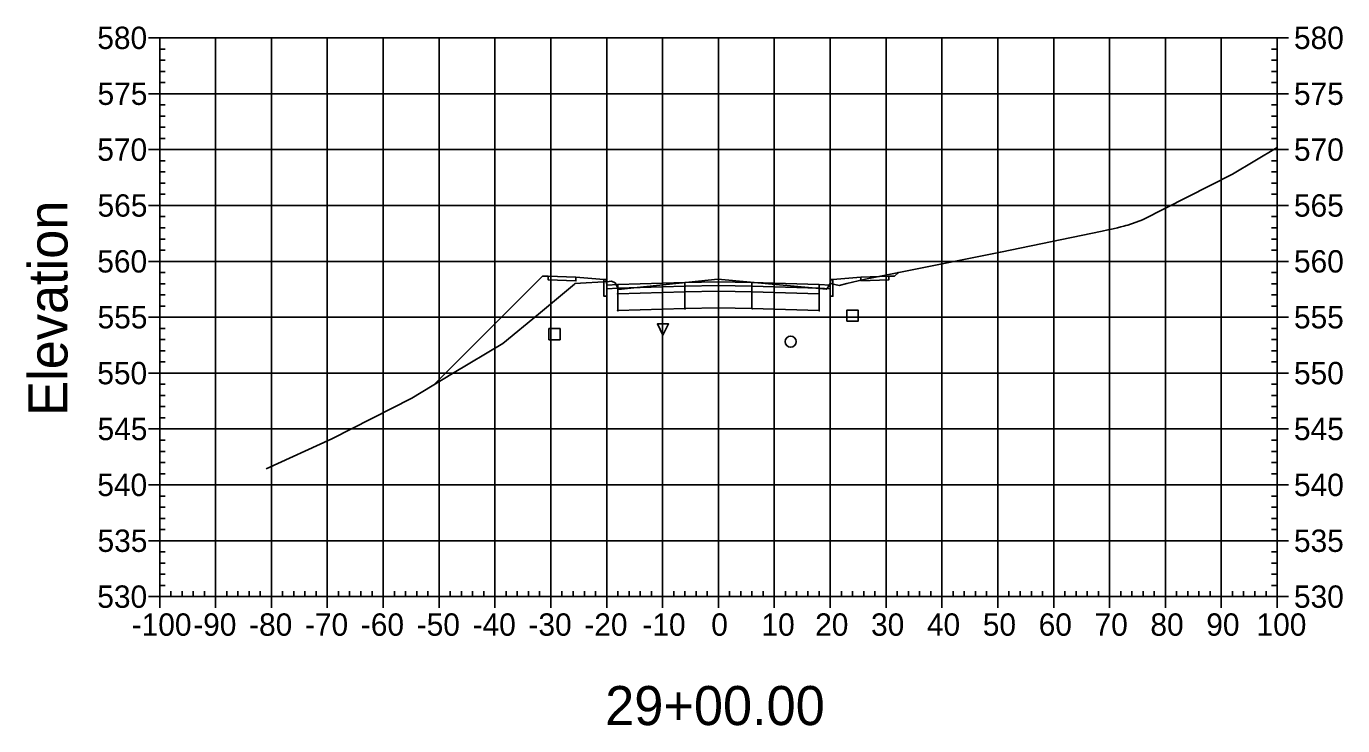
# Model space of a CAD drawing. Extents: x 704834 to 709892, y 372981 to 377533.
# Drawn here: x 708281 to 708516.6, y 377257.7 to 377382.9 of the extents above; entities that cross this region are included whole.
import ezdxf

# ---------------------------------------------------------------- set-up
doc = ezdxf.new("R2010")
doc.units = 0
for name, color, linetype in [('1', 7, 'Continuous'), ('10', 7, 'Continuous'), ('13', 7, 'Continuous'), ('14', 7, 'Continuous'), ('4', 7, 'Continuous'), ('57', 7, 'Continuous'), ('60', 7, 'Continuous'), ('Default_Xsect', 7, 'Continuous'), ('Existing', 7, 'Continuous')]:
    doc.layers.add(name, color=color, linetype=linetype)

msp = doc.modelspace()

# ---------------------------------------------------------------- linework, layer by layer
for points in [[(708373.41, 377338.14), (708353.99, 377318.72)], [(708374.41, 377338.18), (708373.41, 377338.14)], [(708384.41, 377337.58), (708379.41, 377337.98)], [(708425.41, 377337.58), (708430.41, 377337.98)], [(708435.41, 377338.18), (708436.41, 377338.14)], [(708436.41, 377338.14), (708437.06, 377338.79)]]:
    msp.add_lwpolyline(points)
for points in [[(708379.41, 377337.98), (708374.41, 377338.18), (708374.41, 377337.52), (708379.41, 377337.32)], [(708384.91, 377336.58), (708384.83, 377337.58), (708384.41, 377337.58), (708384.41, 377334.58), (708384.91, 377334.58)], [(708398.91, 377337.02), (708386.91, 377336.66), (708386.91, 377336), (708398.91, 377336.36)], [(708404.91, 377337.14), (708398.91, 377337.02), (708398.91, 377336.36), (708404.91, 377336.48)], [(708404.91, 377336.48), (708410.91, 377336.36), (708410.91, 377337.02), (708404.91, 377337.14)], [(708410.91, 377336.36), (708422.91, 377336), (708422.91, 377336.66), (708410.91, 377337.02)], [(708424.91, 377334.58), (708425.41, 377334.58), (708425.41, 377337.58), (708425, 377337.58), (708424.91, 377336.58)], [(708430.41, 377337.32), (708435.41, 377337.52), (708435.41, 377338.18), (708430.41, 377337.98)], [(708386.91, 377336.66), (708384.91, 377336.58), (708384.91, 377335.92), (708386.91, 377336)], [(708386.86, 377334.95), (708386.96, 377334.95), (708386.96, 377335.05), (708386.86, 377335.05)], [(708398.91, 377336.36), (708386.91, 377336), (708386.91, 377335), (708398.91, 377335.36)], [(708398.91, 377335.36), (708386.91, 377335), (708386.91, 377332), (708398.91, 377332.36)], [(708398.86, 377336.31), (708398.96, 377336.31), (708398.96, 377336.41), (708398.86, 377336.41)], [(708398.86, 377335.31), (708398.96, 377335.31), (708398.96, 377335.41), (708398.86, 377335.41)], [(708404.91, 377336.48), (708398.91, 377336.36), (708398.91, 377335.36), (708404.91, 377335.48)], [(708404.91, 377335.48), (708398.91, 377335.36), (708398.91, 377332.36), (708404.91, 377332.48)], [(708404.86, 377336.43), (708404.96, 377336.43), (708404.96, 377336.53), (708404.86, 377336.53)], [(708404.86, 377335.43), (708404.96, 377335.43), (708404.96, 377335.53), (708404.86, 377335.53)], [(708404.91, 377335.48), (708410.91, 377335.36), (708410.91, 377336.36), (708404.91, 377336.48)], [(708404.91, 377332.48), (708410.91, 377332.36), (708410.91, 377335.36), (708404.91, 377335.48)], [(708410.86, 377336.31), (708410.96, 377336.31), (708410.96, 377336.41), (708410.86, 377336.41)], [(708410.86, 377335.31), (708410.96, 377335.31), (708410.96, 377335.41), (708410.86, 377335.41)], [(708410.91, 377335.36), (708422.91, 377335), (708422.91, 377336), (708410.91, 377336.36)], [(708410.91, 377332.36), (708422.91, 377332), (708422.91, 377335), (708410.91, 377335.36)], [(708422.86, 377334.95), (708422.96, 377334.95), (708422.96, 377335.05), (708422.86, 377335.05)], [(708422.91, 377336), (708424.91, 377335.92), (708424.91, 377336.58), (708422.91, 377336.66)], [(708398.86, 377332.31), (708398.96, 377332.31), (708398.96, 377332.41), (708398.86, 377332.41)], [(708404.86, 377332.43), (708404.96, 377332.43), (708404.96, 377332.53), (708404.86, 377332.53)], [(708410.86, 377332.31), (708410.96, 377332.31), (708410.96, 377332.41), (708410.86, 377332.41)], [(708386.86, 377331.95), (708386.96, 377331.95), (708386.96, 377332.05), (708386.86, 377332.05)], [(708422.86, 377331.95), (708422.96, 377331.95), (708422.96, 377332.05), (708422.86, 377332.05)]]:
    msp.add_lwpolyline(points, close=True)
at = {"layer": '1'}
msp.add_lwpolyline([(708394.98, 377327.61), (708393.98, 377329.61), (708395.98, 377329.61)], close=True, dxfattribs=at)
at = {"layer": '10'}
msp.add_lwpolyline([(708374.57, 377326.79), (708376.57, 377326.79), (708376.57, 377328.79), (708374.57, 377328.79)], close=True, dxfattribs=at)
at = {"layer": '13'}
msp.add_circle((708417.83, 377326.45), 1, dxfattribs=at)
at = {"layer": '14'}
for points in [[(708404.91, 377337.14), (708404.91, 377337.19), (708404.91, 377337.14), (708404.86, 377337.14), (708404.91, 377337.14), (708404.91, 377337.09), (708404.91, 377337.14), (708404.96, 377337.14)], [(708437.06, 377338.79), (708437.06, 377338.84), (708437.06, 377338.79), (708437.01, 377338.79), (708437.06, 377338.79), (708437.06, 377338.74), (708437.06, 377338.79), (708437.11, 377338.79)], [(708386.91, 377336.66), (708386.91, 377336.71), (708386.91, 377336.66), (708386.86, 377336.66), (708386.91, 377336.66), (708386.91, 377336.61), (708386.91, 377336.66), (708386.96, 377336.66)], [(708422.91, 377336.66), (708422.91, 377336.71), (708422.91, 377336.66), (708422.86, 377336.66), (708422.91, 377336.66), (708422.91, 377336.61), (708422.91, 377336.66), (708422.96, 377336.66)], [(708353.99, 377318.72), (708353.99, 377318.77), (708353.99, 377318.72), (708353.94, 377318.72), (708353.99, 377318.72), (708353.99, 377318.67), (708353.99, 377318.72), (708354.04, 377318.72)]]:
    msp.add_lwpolyline(points, dxfattribs=at)
at = {"layer": '4'}
msp.add_lwpolyline([(708427.91, 377330.1), (708429.91, 377330.1), (708429.91, 377332.1), (708427.91, 377332.1)], close=True, dxfattribs=at)
at = {"layer": '57'}
for p, q in [((708302.91, 377380.82), (708304.91, 377380.82)), ((708304.91, 377380.82), (708504.91, 377380.82)), ((708304.91, 377280.82), (708304.91, 377380.82)), ((708304.91, 377280.82), (708304.91, 377380.82)), ((708314.91, 377280.82), (708314.91, 377380.82)), ((708324.91, 377280.82), (708324.91, 377380.82)), ((708334.91, 377280.82), (708334.91, 377380.82)), ((708344.91, 377280.82), (708344.91, 377380.82)), ((708354.91, 377280.82), (708354.91, 377380.82)), ((708364.91, 377280.82), (708364.91, 377380.82)), ((708374.91, 377280.82), (708374.91, 377380.82)), ((708384.91, 377280.82), (708384.91, 377380.82)), ((708394.91, 377280.82), (708394.91, 377380.82)), ((708404.91, 377280.82), (708404.91, 377380.82)), ((708414.91, 377280.82), (708414.91, 377380.82)), ((708424.91, 377280.82), (708424.91, 377380.82)), ((708434.91, 377280.82), (708434.91, 377380.82)), ((708444.91, 377280.82), (708444.91, 377380.82)), ((708454.91, 377280.82), (708454.91, 377380.82)), ((708464.91, 377280.82), (708464.91, 377380.82)), ((708474.91, 377280.82), (708474.91, 377380.82)), ((708484.91, 377280.82), (708484.91, 377380.82)), ((708494.91, 377280.82), (708494.91, 377380.82)), ((708504.91, 377280.82), (708504.91, 377380.82)), ((708504.91, 377280.82), (708504.91, 377380.82)), ((708506.91, 377380.82), (708504.91, 377380.82)), ((708304.91, 377378.82), (708305.91, 377378.82)), ((708504.91, 377378.82), (708503.91, 377378.82)), ((708304.91, 377376.82), (708305.91, 377376.82)), ((708304.91, 377374.82), (708305.91, 377374.82)), ((708504.91, 377376.82), (708503.91, 377376.82)), ((708504.91, 377374.82), (708503.91, 377374.82)), ((708304.91, 377372.82), (708305.91, 377372.82)), ((708504.91, 377372.82), (708503.91, 377372.82)), ((708302.91, 377370.82), (708304.91, 377370.82)), ((708304.91, 377370.82), (708504.91, 377370.82)), ((708506.91, 377370.82), (708504.91, 377370.82)), ((708304.91, 377368.82), (708305.91, 377368.82)), ((708504.91, 377368.82), (708503.91, 377368.82)), ((708304.91, 377366.82), (708305.91, 377366.82)), ((708504.91, 377366.82), (708503.91, 377366.82)), ((708304.91, 377364.82), (708305.91, 377364.82)), ((708304.91, 377362.82), (708305.91, 377362.82)), ((708504.91, 377364.82), (708503.91, 377364.82)), ((708504.91, 377362.82), (708503.91, 377362.82)), ((708302.91, 377360.82), (708304.91, 377360.82)), ((708304.91, 377360.82), (708504.91, 377360.82)), ((708506.91, 377360.82), (708504.91, 377360.82)), ((708304.91, 377358.82), (708305.91, 377358.82)), ((708504.91, 377358.82), (708503.91, 377358.82)), ((708304.91, 377356.82), (708305.91, 377356.82)), ((708504.91, 377356.82), (708503.91, 377356.82)), ((708304.91, 377354.82), (708305.91, 377354.82)), ((708504.91, 377354.82), (708503.91, 377354.82)), ((708304.91, 377352.82), (708305.91, 377352.82)), ((708504.91, 377352.82), (708503.91, 377352.82)), ((708302.91, 377350.82), (708304.91, 377350.82)), ((708304.91, 377350.82), (708504.91, 377350.82)), ((708304.91, 377348.82), (708305.91, 377348.82)), ((708504.91, 377348.82), (708503.91, 377348.82)), ((708506.91, 377350.82), (708504.91, 377350.82)), ((708304.91, 377346.82), (708305.91, 377346.82)), ((708504.91, 377346.82), (708503.91, 377346.82)), ((708304.91, 377344.82), (708305.91, 377344.82)), ((708504.91, 377344.82), (708503.91, 377344.82)), ((708304.91, 377342.82), (708305.91, 377342.82)), ((708504.91, 377342.82), (708503.91, 377342.82)), ((708302.91, 377340.82), (708304.91, 377340.82)), ((708304.91, 377340.82), (708504.91, 377340.82)), ((708506.91, 377340.82), (708504.91, 377340.82)), ((708304.91, 377338.82), (708305.91, 377338.82)), ((708304.91, 377336.82), (708305.91, 377336.82)), ((708504.91, 377338.82), (708503.91, 377338.82)), ((708504.91, 377336.82), (708503.91, 377336.82)), ((708304.91, 377334.82), (708305.91, 377334.82)), ((708504.91, 377334.82), (708503.91, 377334.82)), ((708304.91, 377332.82), (708305.91, 377332.82)), ((708504.91, 377332.82), (708503.91, 377332.82)), ((708302.91, 377330.82), (708304.91, 377330.82)), ((708304.91, 377330.82), (708504.91, 377330.82)), ((708506.91, 377330.82), (708504.91, 377330.82)), ((708304.91, 377328.82), (708305.91, 377328.82)), ((708504.91, 377328.82), (708503.91, 377328.82)), ((708304.91, 377326.82), (708305.91, 377326.82)), ((708504.91, 377326.82), (708503.91, 377326.82)), ((708304.91, 377324.82), (708305.91, 377324.82)), ((708304.91, 377322.82), (708305.91, 377322.82)), ((708504.91, 377324.82), (708503.91, 377324.82)), ((708504.91, 377322.82), (708503.91, 377322.82)), ((708302.91, 377320.82), (708304.91, 377320.82)), ((708304.91, 377320.82), (708504.91, 377320.82)), ((708506.91, 377320.82), (708504.91, 377320.82)), ((708304.91, 377318.82), (708305.91, 377318.82)), ((708504.91, 377318.82), (708503.91, 377318.82)), ((708304.91, 377316.82), (708305.91, 377316.82)), ((708504.91, 377316.82), (708503.91, 377316.82)), ((708304.91, 377314.82), (708305.91, 377314.82)), ((708504.91, 377314.82), (708503.91, 377314.82)), ((708304.91, 377312.82), (708305.91, 377312.82)), ((708504.91, 377312.82), (708503.91, 377312.82)), ((708302.91, 377310.82), (708304.91, 377310.82)), ((708304.91, 377310.82), (708504.91, 377310.82)), ((708304.91, 377308.82), (708305.91, 377308.82)), ((708504.91, 377308.82), (708503.91, 377308.82)), ((708506.91, 377310.82), (708504.91, 377310.82)), ((708304.91, 377306.82), (708305.91, 377306.82)), ((708504.91, 377306.82), (708503.91, 377306.82)), ((708304.91, 377304.82), (708305.91, 377304.82)), ((708504.91, 377304.82), (708503.91, 377304.82)), ((708304.91, 377302.82), (708305.91, 377302.82)), ((708504.91, 377302.82), (708503.91, 377302.82)), ((708302.91, 377300.82), (708304.91, 377300.82)), ((708304.91, 377300.82), (708504.91, 377300.82)), ((708506.91, 377300.82), (708504.91, 377300.82)), ((708304.91, 377298.82), (708305.91, 377298.82)), ((708304.91, 377296.82), (708305.91, 377296.82)), ((708504.91, 377298.82), (708503.91, 377298.82)), ((708504.91, 377296.82), (708503.91, 377296.82)), ((708304.91, 377294.82), (708305.91, 377294.82)), ((708504.91, 377294.82), (708503.91, 377294.82)), ((708304.91, 377292.82), (708305.91, 377292.82)), ((708504.91, 377292.82), (708503.91, 377292.82)), ((708302.91, 377290.82), (708304.91, 377290.82)), ((708304.91, 377290.82), (708504.91, 377290.82)), ((708506.91, 377290.82), (708504.91, 377290.82)), ((708304.91, 377288.82), (708305.91, 377288.82)), ((708504.91, 377288.82), (708503.91, 377288.82)), ((708304.91, 377286.82), (708305.91, 377286.82)), ((708504.91, 377286.82), (708503.91, 377286.82)), ((708304.91, 377284.82), (708305.91, 377284.82)), ((708304.91, 377282.82), (708305.91, 377282.82)), ((708504.91, 377284.82), (708503.91, 377284.82)), ((708504.91, 377282.82), (708503.91, 377282.82)), ((708302.91, 377280.82), (708304.91, 377280.82)), ((708304.91, 377280.82), (708504.91, 377280.82)), ((708304.91, 377280.82), (708504.91, 377280.82)), ((708304.91, 377278.82), (708304.91, 377280.82)), ((708306.91, 377280.82), (708306.91, 377281.82)), ((708308.91, 377280.82), (708308.91, 377281.82)), ((708310.91, 377280.82), (708310.91, 377281.82)), ((708312.91, 377280.82), (708312.91, 377281.82)), ((708314.91, 377278.82), (708314.91, 377280.82)), ((708316.91, 377280.82), (708316.91, 377281.82)), ((708318.91, 377280.82), (708318.91, 377281.82)), ((708320.91, 377280.82), (708320.91, 377281.82)), ((708322.91, 377280.82), (708322.91, 377281.82)), ((708324.91, 377278.82), (708324.91, 377280.82)), ((708326.91, 377280.82), (708326.91, 377281.82)), ((708328.91, 377280.82), (708328.91, 377281.82)), ((708330.91, 377280.82), (708330.91, 377281.82)), ((708332.91, 377280.82), (708332.91, 377281.82)), ((708334.91, 377278.82), (708334.91, 377280.82)), ((708336.91, 377280.82), (708336.91, 377281.82)), ((708338.91, 377280.82), (708338.91, 377281.82)), ((708340.91, 377280.82), (708340.91, 377281.82)), ((708342.91, 377280.82), (708342.91, 377281.82)), ((708344.91, 377278.82), (708344.91, 377280.82)), ((708346.91, 377280.82), (708346.91, 377281.82)), ((708348.91, 377280.82), (708348.91, 377281.82)), ((708350.91, 377280.82), (708350.91, 377281.82)), ((708352.91, 377280.82), (708352.91, 377281.82)), ((708354.91, 377278.82), (708354.91, 377280.82)), ((708356.91, 377280.82), (708356.91, 377281.82)), ((708358.91, 377280.82), (708358.91, 377281.82)), ((708360.91, 377280.82), (708360.91, 377281.82)), ((708362.91, 377280.82), (708362.91, 377281.82)), ((708364.91, 377278.82), (708364.91, 377280.82)), ((708366.91, 377280.82), (708366.91, 377281.82)), ((708368.91, 377280.82), (708368.91, 377281.82)), ((708370.91, 377280.82), (708370.91, 377281.82)), ((708372.91, 377280.82), (708372.91, 377281.82)), ((708374.91, 377278.82), (708374.91, 377280.82)), ((708376.91, 377280.82), (708376.91, 377281.82)), ((708378.91, 377280.82), (708378.91, 377281.82)), ((708380.91, 377280.82), (708380.91, 377281.82)), ((708382.91, 377280.82), (708382.91, 377281.82)), ((708384.91, 377278.82), (708384.91, 377280.82)), ((708386.91, 377280.82), (708386.91, 377281.82)), ((708388.91, 377280.82), (708388.91, 377281.82)), ((708390.91, 377280.82), (708390.91, 377281.82)), ((708392.91, 377280.82), (708392.91, 377281.82)), ((708394.91, 377278.82), (708394.91, 377280.82)), ((708396.91, 377280.82), (708396.91, 377281.82)), ((708398.91, 377280.82), (708398.91, 377281.82)), ((708400.91, 377280.82), (708400.91, 377281.82)), ((708402.91, 377280.82), (708402.91, 377281.82)), ((708404.91, 377278.82), (708404.91, 377280.82)), ((708406.91, 377280.82), (708406.91, 377281.82)), ((708408.91, 377280.82), (708408.91, 377281.82)), ((708410.91, 377280.82), (708410.91, 377281.82)), ((708412.91, 377280.82), (708412.91, 377281.82)), ((708414.91, 377278.82), (708414.91, 377280.82)), ((708416.91, 377280.82), (708416.91, 377281.82)), ((708418.91, 377280.82), (708418.91, 377281.82)), ((708420.91, 377280.82), (708420.91, 377281.82)), ((708422.91, 377280.82), (708422.91, 377281.82)), ((708424.91, 377278.82), (708424.91, 377280.82)), ((708426.91, 377280.82), (708426.91, 377281.82)), ((708428.91, 377280.82), (708428.91, 377281.82)), ((708430.91, 377280.82), (708430.91, 377281.82)), ((708432.91, 377280.82), (708432.91, 377281.82)), ((708434.91, 377278.82), (708434.91, 377280.82)), ((708436.91, 377280.82), (708436.91, 377281.82)), ((708438.91, 377280.82), (708438.91, 377281.82)), ((708440.91, 377280.82), (708440.91, 377281.82)), ((708442.91, 377280.82), (708442.91, 377281.82)), ((708444.91, 377278.82), (708444.91, 377280.82)), ((708446.91, 377280.82), (708446.91, 377281.82)), ((708448.91, 377280.82), (708448.91, 377281.82)), ((708450.91, 377280.82), (708450.91, 377281.82)), ((708452.91, 377280.82), (708452.91, 377281.82)), ((708454.91, 377278.82), (708454.91, 377280.82)), ((708456.91, 377280.82), (708456.91, 377281.82)), ((708458.91, 377280.82), (708458.91, 377281.82)), ((708460.91, 377280.82), (708460.91, 377281.82)), ((708462.91, 377280.82), (708462.91, 377281.82)), ((708464.91, 377278.82), (708464.91, 377280.82)), ((708466.91, 377280.82), (708466.91, 377281.82)), ((708468.91, 377280.82), (708468.91, 377281.82)), ((708470.91, 377280.82), (708470.91, 377281.82)), ((708472.91, 377280.82), (708472.91, 377281.82)), ((708474.91, 377278.82), (708474.91, 377280.82)), ((708476.91, 377280.82), (708476.91, 377281.82)), ((708478.91, 377280.82), (708478.91, 377281.82)), ((708480.91, 377280.82), (708480.91, 377281.82)), ((708482.91, 377280.82), (708482.91, 377281.82)), ((708484.91, 377278.82), (708484.91, 377280.82)), ((708486.91, 377280.82), (708486.91, 377281.82)), ((708488.91, 377280.82), (708488.91, 377281.82)), ((708490.91, 377280.82), (708490.91, 377281.82)), ((708492.91, 377280.82), (708492.91, 377281.82)), ((708494.91, 377278.82), (708494.91, 377280.82)), ((708496.91, 377280.82), (708496.91, 377281.82)), ((708498.91, 377280.82), (708498.91, 377281.82)), ((708500.91, 377280.82), (708500.91, 377281.82)), ((708502.91, 377280.82), (708502.91, 377281.82)), ((708504.91, 377278.82), (708504.91, 377280.82)), ((708506.91, 377280.82), (708504.91, 377280.82))]:
    msp.add_line(p, q, dxfattribs=at)
at = {"layer": 'Default_Xsect'}
msp.add_lwpolyline([(708353.99, 377318.72), (708373.41, 377338.14), (708374.41, 377338.18), (708379.41, 377337.98), (708384.41, 377337.58), (708384.83, 377337.58), (708384.91, 377336.58), (708386.91, 377336.66), (708398.91, 377337.02), (708404.91, 377337.14), (708410.91, 377337.02), (708422.91, 377336.66), (708424.91, 377336.58), (708425, 377337.58), (708425.41, 377337.58), (708430.41, 377337.98), (708435.41, 377338.18), (708436.41, 377338.14), (708437.06, 377338.79)], dxfattribs=at)
at = {"layer": 'Existing'}
msp.add_lwpolyline([(708323.97, 377303.69), (708335.69, 377309.04), (708350.04, 377316.32), (708357.32, 377320.75), (708366.35, 377326.14), (708372.69, 377331.38), (708379.13, 377336.76), (708379.23, 377336.83), (708385.33, 377337.24), (708385.8, 377337.26), (708386.45, 377337), (708386.49, 377336.93), (708387.01, 377335.81), (708388.64, 377335.96), (708404.82, 377337.61), (708422.33, 377336.04), (708424.27, 377335.84), (708424.38, 377335.96), (708424.69, 377336.44), (708424.9, 377336.88), (708425.75, 377336.66), (708426.53, 377336.52), (708427.86, 377336.86), (708430.94, 377337.57), (708454.22, 377342.23), (708455.39, 377342.48), (708473.58, 377346.21), (708474.62, 377346.44), (708475.54, 377346.65), (708476.31, 377346.84), (708476.93, 377346.99), (708477.44, 377347.12), (708477.85, 377347.23), (708478.18, 377347.32), (708478.67, 377347.46), (708479.01, 377347.57), (708480.78, 377348.25), (708496.9, 377356.45), (708504.91, 377361.21)], dxfattribs=at)

# ---------------------------------------------------------------- texts
at = {"layer": '1'}
msp.add_text('29+00.00', height=7, dxfattribs=at).set_placement((708384.64, 377257.82))
at = {"layer": '14'}
for p in [(708374.38, 377338.13), (708374.38, 377337.47), (708379.38, 377337.27), (708430.38, 377337.27), (708435.38, 377338.13), (708435.38, 377337.47)]:
    msp.add_text('+', height=0.1, dxfattribs=at).set_placement(p)
at = {"layer": '57'}
for s, p in [('580', (708293.74, 377378.82)), ('580', (708507.91, 377378.82)), ('575', (708293.79, 377368.82)), ('575', (708507.91, 377368.82)), ('570', (708293.74, 377358.82)), ('570', (708507.91, 377358.82)), ('565', (708293.79, 377348.82)), ('565', (708507.91, 377348.82)), ('560', (708293.74, 377338.82)), ('560', (708507.91, 377338.82)), ('555', (708293.79, 377328.82)), ('555', (708507.91, 377328.82)), ('550', (708293.74, 377318.82)), ('550', (708507.91, 377318.82)), ('545', (708293.79, 377308.82)), ('545', (708507.91, 377308.82)), ('540', (708293.74, 377298.82)), ('540', (708507.91, 377298.82)), ('535', (708293.79, 377288.82)), ('535', (708507.91, 377288.82)), ('530', (708293.74, 377278.82)), ('530', (708507.91, 377278.82)), ('-100', (708299.9, 377273.82)), ('-90', (708310.91, 377273.82)), ('-80', (708320.91, 377273.82)), ('-70', (708330.91, 377273.82)), ('-60', (708340.91, 377273.82)), ('-50', (708350.91, 377273.82)), ('-40', (708360.91, 377273.82)), ('-30', (708370.91, 377273.82)), ('-20', (708380.91, 377273.82)), ('-10', (708391.3, 377273.82)), ('0', (708403.62, 377273.82)), ('10', (708412.61, 377273.82)), ('20', (708422.22, 377273.82)), ('30', (708432.22, 377273.82)), ('40', (708442.22, 377273.82)), ('50', (708452.22, 377273.82)), ('60', (708462.22, 377273.82)), ('70', (708472.22, 377273.82)), ('80', (708482.22, 377273.82)), ('90', (708492.22, 377273.82)), ('100', (708501.21, 377273.82))]:
    msp.add_text(s, height=4, dxfattribs=at).set_placement(p)
at = {"layer": '60'}
msp.add_text('Elevation', height=7, rotation=90, dxfattribs=at).set_placement((708288.41, 377313.18))

doc.saveas('drawing.dxf')
